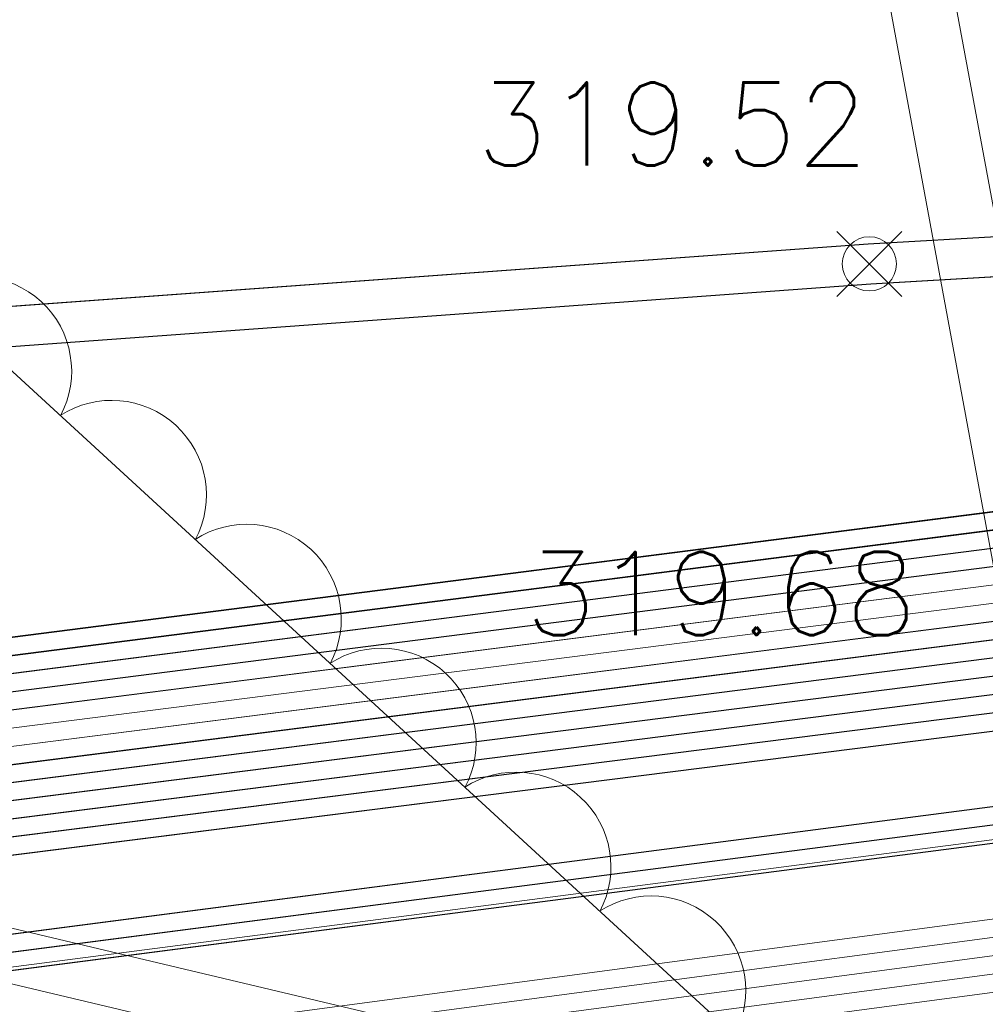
# Model space of a CAD drawing. Header units: metres. Extents: x -502 to 161, y -108 to 174.
# Tile 567 of 656: x -27.37 to -24.7, y -9.87 to -7.15. Entities that reach past the tile are written whole.
import ezdxf

# ---------------------------------------------------------------- set-up
doc = ezdxf.new("R2010")
doc.units = ezdxf.units.M
doc.header["$LTSCALE"] = 0.1
for name, color, linetype in [('BRI31-005.05-5p02-Koordinierung Lageplan 4. BA ZOB West 2022-06-15', 7, 'Continuous'), ('BRI31-005.06-5f07-Koordinierung Lageplan 4. BA ZOB Fernbusbahnh', 7, 'Continuous'), ('BRI32-005.02-5f05-Koordinierung Schemaplan 4 BA ZOB Teilbereich', 7, 'Continuous'), ('BRI32-005.03-5f06-Koordinierung Schemaplan 4 BA ZOB Teilbereich 2 Ost - Bahnhofsallee 2023-01-21', 7, 'Continuous')]:
    doc.layers.add(name, color=color, linetype=linetype)
doc.styles.add('RomanS', font='romans__.ttf')

# ---------------------------------------------------------------- blocks, each defined once
blk = doc.blocks.new('STAND_VOTEX5')
at = {"color": 5, "linetype": 'Continuous', "lineweight": 9, "true_color": 0x0000ff, "transparency": 33554687}
for p, q in [((1, 1), (-1, -1)), ((1, -1), (-1, 1))]:
    blk.add_line(p, q, dxfattribs=at)
blk.add_circle((0, 0), 0.833, dxfattribs=at)
blk = doc.blocks.new('ALG_00201')
at = {"color": 6, "linetype": 'Continuous', "lineweight": 20, "true_color": 0xff00ff, "transparency": 33554687, "flags": 128}
blk.add_lwpolyline([(-0.998, -0.003, -0.3419), (0.002, 0.772, -0.3419), (1.002, -0.003)], format="xyb", dxfattribs=at)

msp = doc.modelspace()

# ---------------------------------------------------------------- linework, layer by layer
at = {"layer": 'BRI31-005.05-5p02-Koordinierung Lageplan 4. BA ZOB West 2022-06-15', "color": 190, "linetype": 'Continuous', "lineweight": 35, "true_color": 0x7f00ff, "transparency": 33554687, "flags": 128}
for points in [[(5.0413, -5.3534), (-3.1517, -6.8034), (-7.0667, -7.3734), (-14.9947, -8.0134), (-17.7217, -8.0934), (-24.5557, -8.4934), (-29.2437, -9.0934), (-37.8707, -10.7234), (-42.6207, -11.4534), (-48.3117, -12.2534), (-55.7007, -13.3634), (-59.4327, -13.9934)], [(5.0503, -5.4024), (-3.1427, -6.8524), (-3.9527, -6.9704), (-7.0607, -7.4234), (-14.9917, -8.0634), (-17.7197, -8.1434), (-24.5507, -8.5434), (-29.2357, -9.1424), (-37.8617, -10.7724), (-42.6137, -11.5034), (-48.3047, -12.3024), (-55.6927, -13.4124), (-59.4247, -14.0424)]]:
    msp.add_lwpolyline(points, dxfattribs=at)
at = {"layer": 'BRI31-005.05-5p02-Koordinierung Lageplan 4. BA ZOB West 2022-06-15', "color": 116, "linetype": 'Continuous', "lineweight": 13, "true_color": 0x007f3f, "transparency": 33554687, "flags": 128}
for points in [[(-59.4177, -14.0904), (-55.6847, -13.4604), (-48.2977, -12.3504), (-42.6077, -11.5544), (-37.8517, -10.8204), (-29.2277, -9.1904), (-24.5447, -8.5934), (-17.7177, -8.1934), (-14.9877, -8.1134), (-7.0537, -7.4744), (-3.9457, -7.0184), (-3.1317, -6.9004), (5.0603, -5.4504)], [(-59.4097, -14.1394), (-55.6767, -13.5094), (-48.2907, -12.3994), (-42.6007, -11.6044), (-37.8427, -10.8694), (-29.2197, -9.2394), (-24.5397, -8.6434), (-17.7157, -8.2434), (-14.9847, -8.1634), (-7.0477, -7.5244), (-3.9387, -7.0674), (-3.1227, -6.9494), (5.0693, -5.4994)], [(5.0943, -5.6484), (-3.0997, -7.0984), (-3.9177, -7.2164), (-7.0317, -7.6724), (-14.9777, -8.3134), (-17.7097, -8.3934), (-24.5267, -8.7934), (-29.1957, -9.3884), (-37.8177, -11.0184), (-42.5777, -11.7524), (-48.2697, -12.5484), (-55.6527, -13.6584), (-59.3837, -14.2884)], [(5.1033, -5.6974), (-3.0907, -7.1474), (-3.9107, -7.2654), (-7.0257, -7.7224), (-14.9747, -8.3634), (-17.7077, -8.4434), (-24.5217, -8.8434), (-29.1877, -9.4374), (-37.8087, -11.0674), (-42.5707, -11.8024), (-48.2627, -12.5974), (-55.6447, -13.7074), (-59.3757, -14.3374)]]:
    msp.add_lwpolyline(points, dxfattribs=at)
at = {"layer": 'BRI31-005.05-5p02-Koordinierung Lageplan 4. BA ZOB West 2022-06-15', "color": 250, "linetype": 'Continuous', "lineweight": 25, "true_color": 0x333333, "transparency": 33554687, "flags": 128}
for points in [[(5.0593, -5.4514), (-3.1337, -6.9014), (-3.9457, -7.0194), (-7.0547, -7.4734), (-14.9887, -8.1134), (-17.7177, -8.1934), (-24.5457, -8.5934), (-29.2277, -9.1914), (-37.8527, -10.8214), (-42.6067, -11.5534), (-48.2977, -12.3514), (-55.6847, -13.4614), (-59.4167, -14.0914)], [(5.0683, -5.5004), (-3.1247, -6.9504), (-3.9387, -7.0684), (-7.0487, -7.5234), (-14.9857, -8.1634), (-17.7157, -8.2434), (-24.5407, -8.6434), (-29.2197, -9.2404), (-37.8437, -10.8704), (-42.5997, -11.6034), (-48.2907, -12.4004), (-55.6767, -13.5104), (-59.4087, -14.1404)], [(-59.3767, -14.3364), (-55.6447, -13.7064), (-48.2627, -12.5964), (-42.5717, -11.8034), (-37.8077, -11.0664), (-29.1877, -9.4364), (-24.5207, -8.8434), (-17.7077, -8.4434), (-14.9737, -8.3634), (-7.0247, -7.7234), (-3.9107, -7.2644), (-3.0887, -7.1464), (5.1043, -5.6964)], [(5.1133, -5.7454), (-3.0797, -7.1954), (-3.9037, -7.3134), (-7.0187, -7.7734), (-14.9707, -8.4134), (-17.7057, -8.4934), (-24.5157, -8.8934), (-29.1797, -9.4854), (-37.7987, -11.1154), (-42.5647, -11.8534), (-48.2557, -12.6454), (-55.6367, -13.7554), (-59.3687, -14.3854)], [(5.1223, -5.7944), (-3.0707, -7.2444), (-3.8967, -7.3624), (-7.0127, -7.8234), (-14.9677, -8.4634), (-17.7037, -8.5434), (-24.5107, -8.9434), (-29.1717, -9.5344), (-37.7897, -11.1644), (-42.5577, -11.9034), (-48.2487, -12.6944), (-55.6287, -13.8044), (-59.3607, -14.4344)], [(5.1313, -5.8434), (-3.0617, -7.2934), (-3.8897, -7.4114), (-7.0067, -7.8734), (-14.9647, -8.5134), (-17.7017, -8.5934), (-24.5057, -8.9934), (-29.1637, -9.5834), (-37.7807, -11.2134), (-42.5507, -11.9534), (-48.2417, -12.7434), (-55.6207, -13.8534), (-59.3527, -14.4834)], [(5.1403, -5.8924), (-3.0527, -7.3424), (-3.8827, -7.4604), (-7.0007, -7.9234), (-14.9617, -8.5634), (-17.6997, -8.6434), (-24.5007, -9.0434), (-29.1557, -9.6324), (-37.7717, -11.2624), (-42.5437, -12.0034), (-48.2347, -12.7924), (-55.6127, -13.9024), (-59.3447, -14.5324)], [(5.1493, -5.9414), (-3.0437, -7.3914), (-3.8757, -7.5094), (-6.9947, -7.9734), (-14.9587, -8.6134), (-17.6977, -8.6934), (-24.4957, -9.0934), (-29.1477, -9.6814), (-37.7627, -11.3114), (-42.5367, -12.0534), (-48.2277, -12.8414), (-55.6047, -13.9514), (-59.3367, -14.5814)], [(5.1833, -6.1684), (-3.0127, -7.6024), (-4.3557, -7.7864), (-6.9837, -8.1894), (-9.4377, -8.4204), (-12.8307, -8.5864), (-14.9537, -8.6884), (-17.6957, -8.7504), (-19.6457, -8.8994), (-24.4697, -9.2984), (-29.1907, -9.9114), (-37.7517, -11.5174), (-38.0557, -11.5634), (-42.5027, -12.2494), (-48.2487, -13.0464), (-56.1697, -14.2844), (-56.5667, -14.3244), (-56.9487, -14.6244)], [(5.1923, -6.2174), (-3.0037, -7.6514), (-4.3477, -7.8354), (-6.9777, -8.2394), (-9.4337, -8.4704), (-12.8287, -8.6364), (-14.9517, -8.7384), (-17.6937, -8.8004), (-19.6417, -8.9494), (-24.4647, -9.3484), (-29.1827, -9.9604), (-37.7427, -11.5664), (-42.4957, -12.2994), (-48.2407, -13.0964), (-56.1627, -14.3334), (-56.5467, -14.3734), (-56.9177, -14.6634)], [(5.2013, -6.2664), (-2.9947, -7.7004), (-4.3397, -7.8844), (-6.9717, -8.2894), (-9.4297, -8.5204), (-12.8267, -8.6864), (-14.9497, -8.7884), (-17.6917, -8.8504), (-19.6377, -8.9994), (-24.4597, -9.3984), (-29.1747, -10.0094), (-37.7337, -11.6154), (-38.0407, -11.6624), (-42.4887, -12.3484), (-48.2337, -13.1454), (-56.1567, -14.3834), (-56.5277, -14.4214), (-56.8867, -14.7024)]]:
    msp.add_lwpolyline(points, dxfattribs=at)
at = {"layer": 'BRI31-005.05-5p02-Koordinierung Lageplan 4. BA ZOB West 2022-06-15', "color": 251, "linetype": 'Continuous', "lineweight": 13, "true_color": 0x5b5b5b, "transparency": 33554687, "flags": 128}
for points in [[(5.0773, -5.5494), (-3.1157, -6.9994), (-3.9317, -7.1174), (-7.0427, -7.5734), (-14.9827, -8.2134), (-17.7137, -8.2934), (-24.5357, -8.6934), (-29.2117, -9.2894), (-37.8347, -10.9194), (-42.5927, -11.6534), (-48.2837, -12.4494), (-55.6687, -13.5594), (-59.4007, -14.1894)], [(5.0863, -5.5984), (-3.1067, -7.0484), (-3.9247, -7.1664), (-7.0367, -7.6234), (-14.9797, -8.2634), (-17.7117, -8.3434), (-24.5307, -8.7434), (-29.2037, -9.3384), (-37.8257, -10.9684), (-42.5857, -11.7034), (-48.2767, -12.4984), (-55.6607, -13.6084), (-59.3927, -14.2384)]]:
    msp.add_lwpolyline(points, dxfattribs=at)
at = {"layer": 'BRI31-005.05-5p02-Koordinierung Lageplan 4. BA ZOB West 2022-06-15', "color": 35, "linetype": 'Continuous', "lineweight": 13, "true_color": 0x99724c, "transparency": 33554687, "flags": 128}
msp.add_lwpolyline([(5.1983, -6.2574), (-2.9967, -7.6904), (-4.3407, -7.8744), (-6.9737, -8.2794), (-9.4317, -8.5104), (-12.8267, -8.6764), (-14.9487, -8.7784), (-17.6917, -8.8404), (-19.6377, -8.9894), (-24.4607, -9.3884), (-29.1767, -9.9994), (-37.7367, -11.6064), (-38.0427, -11.6524), (-42.4897, -12.3384), (-48.2347, -13.1354), (-56.1567, -14.3734), (-56.5317, -14.4104), (-56.8937, -14.6954)], dxfattribs=at)
at = {"layer": 'BRI31-005.05-5p02-Koordinierung Lageplan 4. BA ZOB West 2022-06-15', "color": 6, "linetype": 'Continuous', "lineweight": 25, "true_color": 0xff00ff, "transparency": 33554687, "flags": 128}
for points in [[(-12.8197, -7.1584), (-13.0948, -7.1684), (-17.6753, -7.3484), (-25.0233, -7.7685), (-29.4119, -8.0888), (-36.588, -9.7298), (-36.8022, -9.7791), (-48.761, -11.229), (-54.8582, -12.3594), (-60.5568, -13.5195), (-72.2392, -15.9794), (-83.9386, -18.0493), (-95.7552, -20.2994), (-107.5641, -22.6294), (-119.3715, -24.8394), (-124.8625, -26.009), (-126.093, -26.1489), (-127.2478, -26.3291), (-138.8097, -28.3993), (-150.5411, -30.6494), (-156.6329, -31.8278), (-162.3974, -31.1788), (-174.3003, -29.339)], [(-174.3171, -29.4477), (-162.412, -31.2879), (-156.6285, -31.939), (-150.5203, -30.7574), (-138.7897, -28.5075), (-127.2296, -26.4376), (-126.0783, -26.2579), (-124.8448, -26.1177), (-119.3499, -24.9473), (-107.5433, -22.7374), (-95.7342, -20.4074), (-83.9188, -18.1575), (-72.2182, -16.0874), (-60.5345, -13.6272), (-54.8372, -12.4674), (-48.7444, -11.3378), (-36.7832, -9.8876), (-36.5634, -9.837), (-29.3955, -8.1979), (-25.0161, -7.8783), (-17.67, -7.4583), (-13.0906, -7.2783), (-12.8157, -7.2683)]]:
    msp.add_lwpolyline(points, dxfattribs=at)
at = {"layer": 'BRI31-005.06-5f07-Koordinierung Lageplan 4. BA ZOB Fernbusbahnh', "color": 190, "linetype": 'Continuous', "lineweight": 30, "true_color": 0x7f00ff, "transparency": 33554687, "flags": 128}
for points in [[(5.0413, -5.3534), (-3.1517, -6.8034), (-7.0667, -7.3734), (-14.9947, -8.0134), (-17.7217, -8.0934), (-24.5557, -8.4934), (-29.2437, -9.0934), (-37.8707, -10.7234), (-42.6207, -11.4534), (-48.3117, -12.2534), (-55.7007, -13.3634), (-59.4327, -13.9934)], [(5.0503, -5.4024), (-3.1427, -6.8524), (-3.9527, -6.9704), (-7.0607, -7.4234), (-14.9917, -8.0634), (-17.7197, -8.1434), (-24.5507, -8.5434), (-29.2357, -9.1424), (-37.8617, -10.7724), (-42.6137, -11.5034), (-48.3047, -12.3024), (-55.6927, -13.4124), (-59.4247, -14.0424)]]:
    msp.add_lwpolyline(points, dxfattribs=at)
at = {"layer": 'BRI31-005.06-5f07-Koordinierung Lageplan 4. BA ZOB Fernbusbahnh', "color": 250, "linetype": 'Continuous', "lineweight": 20, "true_color": 0x333333, "transparency": 33554687, "flags": 128}
for points in [[(5.0593, -5.4514), (-3.1337, -6.9014), (-3.9457, -7.0194), (-7.0547, -7.4734), (-14.9887, -8.1134), (-17.7177, -8.1934), (-24.5457, -8.5934), (-29.2277, -9.1914), (-37.8527, -10.8214), (-42.6067, -11.5534), (-48.2977, -12.3514), (-55.6847, -13.4614), (-59.4167, -14.0914)], [(5.0683, -5.5004), (-3.1247, -6.9504), (-3.9387, -7.0684), (-7.0487, -7.5234), (-14.9857, -8.1634), (-17.7157, -8.2434), (-24.5407, -8.6434), (-29.2197, -9.2404), (-37.8437, -10.8704), (-42.5997, -11.6034), (-48.2907, -12.4004), (-55.6767, -13.5104), (-59.4087, -14.1404)], [(-59.3767, -14.3364), (-55.6447, -13.7064), (-48.2627, -12.5964), (-42.5717, -11.8034), (-37.8077, -11.0664), (-29.1877, -9.4364), (-24.5207, -8.8434), (-17.7077, -8.4434), (-14.9737, -8.3634), (-7.0247, -7.7234), (-3.9107, -7.2644), (-3.0887, -7.1464), (5.1043, -5.6964)], [(5.1133, -5.7454), (-3.0797, -7.1954), (-3.9037, -7.3134), (-7.0187, -7.7734), (-14.9707, -8.4134), (-17.7057, -8.4934), (-24.5157, -8.8934), (-29.1797, -9.4854), (-37.7987, -11.1154), (-42.5647, -11.8534), (-48.2557, -12.6454), (-55.6367, -13.7554), (-59.3687, -14.3854)], [(5.1223, -5.7944), (-3.0707, -7.2444), (-3.8967, -7.3624), (-7.0127, -7.8234), (-14.9677, -8.4634), (-17.7037, -8.5434), (-24.5107, -8.9434), (-29.1717, -9.5344), (-37.7897, -11.1644), (-42.5577, -11.9034), (-48.2487, -12.6944), (-55.6287, -13.8044), (-59.3607, -14.4344)], [(5.1313, -5.8434), (-3.0617, -7.2934), (-3.8897, -7.4114), (-7.0067, -7.8734), (-14.9647, -8.5134), (-17.7017, -8.5934), (-24.5057, -8.9934), (-29.1637, -9.5834), (-37.7807, -11.2134), (-42.5507, -11.9534), (-48.2417, -12.7434), (-55.6207, -13.8534), (-59.3527, -14.4834)], [(5.1403, -5.8924), (-3.0527, -7.3424), (-3.8827, -7.4604), (-7.0007, -7.9234), (-14.9617, -8.5634), (-17.6997, -8.6434), (-24.5007, -9.0434), (-29.1557, -9.6324), (-37.7717, -11.2624), (-42.5437, -12.0034), (-48.2347, -12.7924), (-55.6127, -13.9024), (-59.3447, -14.5324)], [(5.1493, -5.9414), (-3.0437, -7.3914), (-3.8757, -7.5094), (-6.9947, -7.9734), (-14.9587, -8.6134), (-17.6977, -8.6934), (-24.4957, -9.0934), (-29.1477, -9.6814), (-37.7627, -11.3114), (-42.5367, -12.0534), (-48.2277, -12.8414), (-55.6047, -13.9514), (-59.3367, -14.5814)], [(5.1833, -6.1684), (-3.0127, -7.6024), (-4.3557, -7.7864), (-6.9837, -8.1894), (-9.4377, -8.4204), (-12.8307, -8.5864), (-14.9537, -8.6884), (-17.6957, -8.7504), (-19.6457, -8.8994), (-24.4697, -9.2984), (-29.1907, -9.9114), (-37.7517, -11.5174), (-38.0557, -11.5634), (-42.5027, -12.2494), (-48.2487, -13.0464), (-56.1697, -14.2844), (-56.5667, -14.3244), (-56.9487, -14.6244)], [(5.1923, -6.2174), (-3.0037, -7.6514), (-4.3477, -7.8354), (-6.9777, -8.2394), (-9.4337, -8.4704), (-12.8287, -8.6364), (-14.9517, -8.7384), (-17.6937, -8.8004), (-19.6417, -8.9494), (-24.4647, -9.3484), (-29.1827, -9.9604), (-37.7427, -11.5664), (-42.4957, -12.2994), (-48.2407, -13.0964), (-56.1627, -14.3334), (-56.5467, -14.3734), (-56.9177, -14.6634)]]:
    msp.add_lwpolyline(points, dxfattribs=at)
at = {"layer": 'BRI32-005.02-5f05-Koordinierung Schemaplan 4 BA ZOB Teilbereich', "color": 7, "linetype": 'Continuous', "lineweight": 18, "transparency": 33554687, "flags": 128}
for points in [[(-23.3512, -15.8342), (-30.6645, 23.7579), (-31.7834, 29.8154), (-33.4059, 29.5157), (-33.4473, 29.7396), (-33.2703, 29.7723), (-33.2616, 29.7254), (-31.6391, 30.0251)], [(-23.1746, -15.7996), (-30.4875, 23.7906), (-31.6391, 30.0251)]]:
    msp.add_lwpolyline(points, dxfattribs=at)
at = {"layer": 'BRI32-005.02-5f05-Koordinierung Schemaplan 4 BA ZOB Teilbereich', "color": 7, "linetype": 'Continuous', "lineweight": 13, "transparency": 33554687, "flags": 128}
for points in [[(-60.3027, -16.2724), (-60.0967, -16.2474), (-58.4717, -16.0004), (-57.9637, -15.8144), (-56.8937, -14.9894), (-56.2837, -14.6744), (-55.5447, -14.5614), (-48.2537, -13.3504), (-42.4557, -12.5454), (-37.7227, -11.8224), (-29.2187, -10.2404), (-23.9987, -9.5454), (-17.9227, -8.9134), (-9.9057, -8.7814), (-9.4507, -8.7734), (-6.9597, -8.5044), (-4.3087, -8.0864), (-3.7217, -7.9914), (6.3953, -6.2414), (12.4653, -5.2214), (18.7963, -4.1304), (30.2903, -2.1984), (30.3093, -2.1964)], [(30.3153, -2.2464), (30.2973, -2.2484), (18.8043, -4.1794), (12.4733, -5.2704), (6.4033, -6.2904), (-3.7127, -8.0404), (-4.3007, -8.1354), (-6.9527, -8.5544), (-9.4477, -8.8234), (-9.9047, -8.8314), (-17.9197, -8.9634), (-23.9927, -9.5954), (-29.2107, -10.2894), (-37.7137, -11.8714), (-42.4487, -12.5954), (-48.2457, -13.3994), (-55.5367, -14.6104), (-56.2677, -14.7224), (-56.8667, -15.0314), (-57.9397, -15.8584), (-58.4587, -16.0494), (-60.0897, -16.2974), (-60.2967, -16.3224)], [(-60.2907, -16.3724), (-60.0827, -16.3474), (-58.4457, -16.0984), (-57.9157, -15.9024), (-56.8397, -15.0734), (-56.2517, -14.7704), (-55.5287, -14.6594), (-48.2377, -13.4484), (-42.4417, -12.6454), (-37.7047, -11.9204), (-29.2027, -10.3384), (-23.9867, -9.6454), (-17.9167, -9.0134), (-9.9037, -8.8814), (-9.4447, -8.8734), (-6.9457, -8.6044), (-4.2927, -8.1844), (-3.7037, -8.0894), (6.4113, -6.3394), (12.4813, -5.3194), (18.8123, -4.2284), (30.3043, -2.2984), (30.3213, -2.2964)], [(-60.2847, -16.4224), (-60.0757, -16.3974), (-58.4327, -16.1474), (-57.8907, -15.9464), (-56.8127, -15.1154), (-56.2357, -14.8184), (-55.5207, -14.7084), (-48.2297, -13.4974), (-42.4347, -12.6954), (-37.6957, -11.9694), (-29.1947, -10.3874), (-23.9807, -9.6954), (-17.9137, -9.0634), (-9.9027, -8.9314), (-9.4417, -8.9234), (-6.9387, -8.6544), (-4.2847, -8.2334), (-3.6947, -8.1384), (6.4193, -6.3884), (12.4893, -5.3684), (18.8203, -4.2774), (30.3113, -2.3484), (30.3273, -2.3464)], [(30.3333, -2.3964), (30.3183, -2.3974), (18.8283, -4.3264), (12.4973, -5.4174), (6.4273, -6.4374), (-3.6857, -8.1874), (-4.2767, -8.2824), (-6.9317, -8.7044), (-9.4387, -8.9734), (-9.9017, -8.9814), (-17.9107, -9.1134), (-23.9747, -9.7454), (-29.1867, -10.4364), (-37.6867, -12.0184), (-42.4277, -12.7454), (-48.2217, -13.5464), (-55.5127, -14.7574), (-56.2197, -14.8664), (-56.7857, -15.1574), (-57.8657, -15.9904), (-58.4197, -16.1964), (-60.0687, -16.4474), (-60.2787, -16.4724)]]:
    msp.add_lwpolyline(points, dxfattribs=at)
at = {"layer": 'BRI32-005.02-5f05-Koordinierung Schemaplan 4 BA ZOB Teilbereich', "color": 190, "linetype": 'Continuous', "lineweight": 35, "true_color": 0x7f00ff, "transparency": 33554687, "flags": 128}
for points in [[(5.0413, -5.3534), (-3.1517, -6.8034), (-7.0667, -7.3734), (-14.9947, -8.0134), (-17.7217, -8.0934), (-24.5557, -8.4934), (-29.2437, -9.0934), (-37.8707, -10.7234), (-42.6207, -11.4534), (-48.3117, -12.2534), (-55.7007, -13.3634), (-59.4327, -13.9934)], [(5.0503, -5.4024), (-3.1427, -6.8524), (-3.9527, -6.9704), (-7.0607, -7.4234), (-14.9917, -8.0634), (-17.7197, -8.1434), (-24.5507, -8.5434), (-29.2357, -9.1424), (-37.8617, -10.7724), (-42.6137, -11.5034), (-48.3047, -12.3024), (-55.6927, -13.4124), (-59.4247, -14.0424)]]:
    msp.add_lwpolyline(points, dxfattribs=at)
at = {"layer": 'BRI32-005.02-5f05-Koordinierung Schemaplan 4 BA ZOB Teilbereich', "color": 116, "linetype": 'Continuous', "lineweight": 13, "true_color": 0x007f3f, "transparency": 33554687, "flags": 128}
for points in [[(-59.4177, -14.0904), (-55.6847, -13.4604), (-48.2977, -12.3504), (-42.6077, -11.5544), (-37.8517, -10.8204), (-29.2277, -9.1904), (-24.5447, -8.5934), (-17.7177, -8.1934), (-14.9877, -8.1134), (-7.0537, -7.4744), (-3.9457, -7.0184), (-3.1317, -6.9004), (5.0603, -5.4504)], [(-59.4097, -14.1394), (-55.6767, -13.5094), (-48.2907, -12.3994), (-42.6007, -11.6044), (-37.8427, -10.8694), (-29.2197, -9.2394), (-24.5397, -8.6434), (-17.7157, -8.2434), (-14.9847, -8.1634), (-7.0477, -7.5244), (-3.9387, -7.0674), (-3.1227, -6.9494), (5.0693, -5.4994)], [(-59.4017, -14.1884), (-55.6687, -13.5584), (-48.2837, -12.4484), (-42.5937, -11.6544), (-37.8337, -10.9184), (-29.2117, -9.2884), (-24.5347, -8.6934), (-17.7137, -8.2934), (-14.9817, -8.2134), (-7.0417, -7.5744), (-3.9317, -7.1164), (-3.1137, -6.9984), (5.0783, -5.5484)], [(5.0943, -5.6484), (-3.0997, -7.0984), (-3.9177, -7.2164), (-7.0317, -7.6724), (-14.9777, -8.3134), (-17.7097, -8.3934), (-24.5267, -8.7934), (-29.1957, -9.3884), (-37.8177, -11.0184), (-42.5777, -11.7524), (-48.2697, -12.5484), (-55.6527, -13.6584), (-59.3837, -14.2884)], [(5.1033, -5.6974), (-3.0907, -7.1474), (-3.9107, -7.2654), (-7.0257, -7.7224), (-14.9747, -8.3634), (-17.7077, -8.4434), (-24.5217, -8.8434), (-29.1877, -9.4374), (-37.8087, -11.0674), (-42.5707, -11.8024), (-48.2627, -12.5974), (-55.6447, -13.7074), (-59.3757, -14.3374)], [(5.1123, -5.7464), (-3.0817, -7.1964), (-3.9037, -7.3144), (-7.0197, -7.7724), (-14.9717, -8.4134), (-17.7057, -8.4934), (-24.5167, -8.8934), (-29.1797, -9.4864), (-37.7997, -11.1164), (-42.5637, -11.8524), (-48.2557, -12.6464), (-55.6367, -13.7564), (-59.3677, -14.3864)]]:
    msp.add_lwpolyline(points, dxfattribs=at)
at = {"layer": 'BRI32-005.02-5f05-Koordinierung Schemaplan 4 BA ZOB Teilbereich', "color": 250, "linetype": 'Continuous', "lineweight": 25, "true_color": 0x333333, "transparency": 33554687, "flags": 128}
for points in [[(5.0593, -5.4514), (-3.1337, -6.9014), (-3.9457, -7.0194), (-7.0547, -7.4734), (-14.9887, -8.1134), (-17.7177, -8.1934), (-24.5457, -8.5934), (-29.2277, -9.1914), (-37.8527, -10.8214), (-42.6067, -11.5534), (-48.2977, -12.3514), (-55.6847, -13.4614), (-59.4167, -14.0914)], [(5.0683, -5.5004), (-3.1247, -6.9504), (-3.9387, -7.0684), (-7.0487, -7.5234), (-14.9857, -8.1634), (-17.7157, -8.2434), (-24.5407, -8.6434), (-29.2197, -9.2404), (-37.8437, -10.8704), (-42.5997, -11.6034), (-48.2907, -12.4004), (-55.6767, -13.5104), (-59.4087, -14.1404)], [(-59.3767, -14.3364), (-55.6447, -13.7064), (-48.2627, -12.5964), (-42.5717, -11.8034), (-37.8077, -11.0664), (-29.1877, -9.4364), (-24.5207, -8.8434), (-17.7077, -8.4434), (-14.9737, -8.3634), (-7.0247, -7.7234), (-3.9107, -7.2644), (-3.0887, -7.1464), (5.1043, -5.6964)], [(5.1133, -5.7454), (-3.0797, -7.1954), (-3.9037, -7.3134), (-7.0187, -7.7734), (-14.9707, -8.4134), (-17.7057, -8.4934), (-24.5157, -8.8934), (-29.1797, -9.4854), (-37.7987, -11.1154), (-42.5647, -11.8534), (-48.2557, -12.6454), (-55.6367, -13.7554), (-59.3687, -14.3854)], [(5.1223, -5.7944), (-3.0707, -7.2444), (-3.8967, -7.3624), (-7.0127, -7.8234), (-14.9677, -8.4634), (-17.7037, -8.5434), (-24.5107, -8.9434), (-29.1717, -9.5344), (-37.7897, -11.1644), (-42.5577, -11.9034), (-48.2487, -12.6944), (-55.6287, -13.8044), (-59.3607, -14.4344)], [(5.1313, -5.8434), (-3.0617, -7.2934), (-3.8897, -7.4114), (-7.0067, -7.8734), (-14.9647, -8.5134), (-17.7017, -8.5934), (-24.5057, -8.9934), (-29.1637, -9.5834), (-37.7807, -11.2134), (-42.5507, -11.9534), (-48.2417, -12.7434), (-55.6207, -13.8534), (-59.3527, -14.4834)], [(5.1403, -5.8924), (-3.0527, -7.3424), (-3.8827, -7.4604), (-7.0007, -7.9234), (-14.9617, -8.5634), (-17.6997, -8.6434), (-24.5007, -9.0434), (-29.1557, -9.6324), (-37.7717, -11.2624), (-42.5437, -12.0034), (-48.2347, -12.7924), (-55.6127, -13.9024), (-59.3447, -14.5324)], [(5.1493, -5.9414), (-3.0437, -7.3914), (-3.8757, -7.5094), (-6.9947, -7.9734), (-14.9587, -8.6134), (-17.6977, -8.6934), (-24.4957, -9.0934), (-29.1477, -9.6814), (-37.7627, -11.3114), (-42.5367, -12.0534), (-48.2277, -12.8414), (-55.6047, -13.9514), (-59.3367, -14.5814)], [(5.1833, -6.1684), (-3.0127, -7.6024), (-4.3557, -7.7864), (-6.9837, -8.1894), (-9.4377, -8.4204), (-12.8307, -8.5864), (-14.9537, -8.6884), (-17.6957, -8.7504), (-19.6457, -8.8994), (-24.4697, -9.2984), (-29.1907, -9.9114), (-37.7517, -11.5174), (-38.0557, -11.5634), (-42.5027, -12.2494), (-48.2487, -13.0464), (-56.1697, -14.2844), (-56.5667, -14.3244), (-56.9487, -14.6244)], [(5.1923, -6.2174), (-3.0037, -7.6514), (-4.3477, -7.8354), (-6.9777, -8.2394), (-9.4337, -8.4704), (-12.8287, -8.6364), (-14.9517, -8.7384), (-17.6937, -8.8004), (-19.6417, -8.9494), (-24.4647, -9.3484), (-29.1827, -9.9604), (-37.7427, -11.5664), (-42.4957, -12.2994), (-48.2407, -13.0964), (-56.1627, -14.3334), (-56.5467, -14.3734), (-56.9177, -14.6634)], [(5.2013, -6.2664), (-2.9947, -7.7004), (-4.3397, -7.8844), (-6.9717, -8.2894), (-9.4297, -8.5204), (-12.8267, -8.6864), (-14.9497, -8.7884), (-17.6917, -8.8504), (-19.6377, -8.9994), (-24.4597, -9.3984), (-29.1747, -10.0094), (-37.7337, -11.6154), (-38.0407, -11.6624), (-42.4887, -12.3484), (-48.2337, -13.1454), (-56.1567, -14.3834), (-56.5277, -14.4214), (-56.8867, -14.7024)]]:
    msp.add_lwpolyline(points, dxfattribs=at)
at = {"layer": 'BRI32-005.02-5f05-Koordinierung Schemaplan 4 BA ZOB Teilbereich', "color": 251, "linetype": 'Continuous', "lineweight": 13, "true_color": 0x5b5b5b, "transparency": 33554687, "flags": 128}
for points in [[(5.0773, -5.5494), (-3.1157, -6.9994), (-3.9317, -7.1174), (-7.0427, -7.5734), (-14.9827, -8.2134), (-17.7137, -8.2934), (-24.5357, -8.6934), (-29.2117, -9.2894), (-37.8347, -10.9194), (-42.5927, -11.6534), (-48.2837, -12.4494), (-55.6687, -13.5594), (-59.4007, -14.1894)], [(5.0863, -5.5984), (-3.1067, -7.0484), (-3.9247, -7.1664), (-7.0367, -7.6234), (-14.9797, -8.2634), (-17.7117, -8.3434), (-24.5307, -8.7434), (-29.2037, -9.3384), (-37.8257, -10.9684), (-42.5857, -11.7034), (-48.2767, -12.4984), (-55.6607, -13.6084), (-59.3927, -14.2384)], [(-59.3847, -14.2874), (-55.6527, -13.6574), (-48.2697, -12.5474), (-42.5787, -11.7534), (-37.8167, -11.0174), (-29.1957, -9.3874), (-24.5257, -8.7934), (-17.7097, -8.3934), (-14.9767, -8.3134), (-7.0307, -7.6734), (-3.9177, -7.2154), (-3.0977, -7.0974), (5.0953, -5.6474)]]:
    msp.add_lwpolyline(points, dxfattribs=at)
at = {"layer": 'BRI32-005.02-5f05-Koordinierung Schemaplan 4 BA ZOB Teilbereich', "color": 35, "linetype": 'Continuous', "lineweight": 13, "true_color": 0x99724c, "transparency": 33554687, "flags": 128}
msp.add_lwpolyline([(5.1983, -6.2574), (-2.9967, -7.6904), (-4.3407, -7.8744), (-6.9737, -8.2794), (-9.4317, -8.5104), (-12.8267, -8.6764), (-14.9487, -8.7784), (-17.6917, -8.8404), (-19.6377, -8.9894), (-24.4607, -9.3884), (-29.1767, -9.9994), (-37.7367, -11.6064), (-38.0427, -11.6524), (-42.4897, -12.3384), (-48.2347, -13.1354), (-56.1567, -14.3734), (-56.5317, -14.4104), (-56.8937, -14.6954)], dxfattribs=at)
at = {"layer": 'BRI32-005.02-5f05-Koordinierung Schemaplan 4 BA ZOB Teilbereich', "color": 6, "linetype": 'Continuous', "lineweight": 25, "true_color": 0xff00ff, "transparency": 33554687, "flags": 128}
for points in [[(-12.8197, -7.1584), (-13.0948, -7.1684), (-17.6753, -7.3484), (-25.0233, -7.7685), (-29.4119, -8.0888), (-36.588, -9.7298), (-36.8022, -9.7791), (-48.761, -11.229), (-54.8582, -12.3594), (-60.5568, -13.5195), (-72.2392, -15.9794), (-83.9386, -18.0493), (-95.7552, -20.2994), (-107.5641, -22.6294), (-119.3715, -24.8394), (-124.8625, -26.009), (-126.093, -26.1489), (-127.2478, -26.3291), (-138.8097, -28.3993), (-150.5411, -30.6494), (-156.6329, -31.8278), (-162.3974, -31.1788), (-174.3003, -29.339)], [(-174.3171, -29.4477), (-162.412, -31.2879), (-156.6285, -31.939), (-150.5203, -30.7574), (-138.7897, -28.5075), (-127.2296, -26.4376), (-126.0783, -26.2579), (-124.8448, -26.1177), (-119.3499, -24.9473), (-107.5433, -22.7374), (-95.7342, -20.4074), (-83.9188, -18.1575), (-72.2182, -16.0874), (-60.5345, -13.6272), (-54.8372, -12.4674), (-48.7444, -11.3378), (-36.7832, -9.8876), (-36.5634, -9.837), (-29.3955, -8.1979), (-25.0161, -7.8783), (-17.67, -7.4583), (-13.0906, -7.2783), (-12.8157, -7.2683)]]:
    msp.add_lwpolyline(points, dxfattribs=at)
at = {"layer": 'BRI32-005.03-5f06-Koordinierung Schemaplan 4 BA ZOB Teilbereich 2 Ost - Bahnhofsallee 2023-01-21', "color": 7, "linetype": 'Continuous', "lineweight": 13, "transparency": 33554687, "flags": 128}
for points in [[(-23.3512, -15.8342), (-30.6645, 23.7579), (-31.7834, 29.8154), (-33.4059, 29.5157), (-33.4473, 29.7396), (-33.2703, 29.7723), (-33.2616, 29.7254), (-31.6391, 30.0251)], [(-23.1746, -15.7996), (-30.4875, 23.7906), (-31.6391, 30.0251)]]:
    msp.add_lwpolyline(points, dxfattribs=at)
at = {"layer": 'BRI32-005.03-5f06-Koordinierung Schemaplan 4 BA ZOB Teilbereich 2 Ost - Bahnhofsallee 2023-01-21', "color": 7, "linetype": 'Continuous', "lineweight": 9, "transparency": 33554687, "flags": 128}
for points in [[(-60.3027, -16.2724), (-60.0967, -16.2474), (-58.4717, -16.0004), (-57.9637, -15.8144), (-56.8937, -14.9894), (-56.2837, -14.6744), (-55.5447, -14.5614), (-48.2537, -13.3504), (-42.4557, -12.5454), (-37.7227, -11.8224), (-29.2187, -10.2404), (-23.9987, -9.5454), (-17.9227, -8.9134), (-9.9057, -8.7814), (-9.4507, -8.7734), (-6.9597, -8.5044), (-4.3087, -8.0864), (-3.7217, -7.9914), (6.3953, -6.2414), (12.4653, -5.2214), (18.7963, -4.1304), (30.2903, -2.1984), (30.3093, -2.1964)], [(30.3153, -2.2464), (30.2973, -2.2484), (18.8043, -4.1794), (12.4733, -5.2704), (6.4033, -6.2904), (-3.7127, -8.0404), (-4.3007, -8.1354), (-6.9527, -8.5544), (-9.4477, -8.8234), (-9.9047, -8.8314), (-17.9197, -8.9634), (-23.9927, -9.5954), (-29.2107, -10.2894), (-37.7137, -11.8714), (-42.4487, -12.5954), (-48.2457, -13.3994), (-55.5367, -14.6104), (-56.2677, -14.7224), (-56.8667, -15.0314), (-57.9397, -15.8584), (-58.4587, -16.0494), (-60.0897, -16.2974), (-60.2967, -16.3224)], [(-60.2907, -16.3724), (-60.0827, -16.3474), (-58.4457, -16.0984), (-57.9157, -15.9024), (-56.8397, -15.0734), (-56.2517, -14.7704), (-55.5287, -14.6594), (-48.2377, -13.4484), (-42.4417, -12.6454), (-37.7047, -11.9204), (-29.2027, -10.3384), (-23.9867, -9.6454), (-17.9167, -9.0134), (-9.9037, -8.8814), (-9.4447, -8.8734), (-6.9457, -8.6044), (-4.2927, -8.1844), (-3.7037, -8.0894), (6.4113, -6.3394), (12.4813, -5.3194), (18.8123, -4.2284), (30.3043, -2.2984), (30.3213, -2.2964)], [(-60.2847, -16.4224), (-60.0757, -16.3974), (-58.4327, -16.1474), (-57.8907, -15.9464), (-56.8127, -15.1154), (-56.2357, -14.8184), (-55.5207, -14.7084), (-48.2297, -13.4974), (-42.4347, -12.6954), (-37.6957, -11.9694), (-29.1947, -10.3874), (-23.9807, -9.6954), (-17.9137, -9.0634), (-9.9027, -8.9314), (-9.4417, -8.9234), (-6.9387, -8.6544), (-4.2847, -8.2334), (-3.6947, -8.1384), (6.4193, -6.3884), (12.4893, -5.3684), (18.8203, -4.2774), (30.3113, -2.3484), (30.3273, -2.3464)], [(30.3333, -2.3964), (30.3183, -2.3974), (18.8283, -4.3264), (12.4973, -5.4174), (6.4273, -6.4374), (-3.6857, -8.1874), (-4.2767, -8.2824), (-6.9317, -8.7044), (-9.4387, -8.9734), (-9.9017, -8.9814), (-17.9107, -9.1134), (-23.9747, -9.7454), (-29.1867, -10.4364), (-37.6867, -12.0184), (-42.4277, -12.7454), (-48.2217, -13.5464), (-55.5127, -14.7574), (-56.2197, -14.8664), (-56.7857, -15.1574), (-57.8657, -15.9904), (-58.4197, -16.1964), (-60.0687, -16.4474), (-60.2787, -16.4724)]]:
    msp.add_lwpolyline(points, dxfattribs=at)
at = {"layer": 'BRI32-005.03-5f06-Koordinierung Schemaplan 4 BA ZOB Teilbereich 2 Ost - Bahnhofsallee 2023-01-21', "color": 6, "linetype": 'Continuous', "lineweight": 9, "true_color": 0xff00ff, "transparency": 33554687, "flags": 128}
msp.add_lwpolyline([(-30.99, -4.815), (-24.6342, -10.6534), (-23.7544, -15.9086), (-26.9253, -18.4503), (-33.7614, -19.7436), (-34.8804, -17.4711), (-34.057, -15.0877), (-30.3249, -14.1639), (-34.2777, -7.4893), (-34.2251, -5.3509), (-30.99, -4.815)], dxfattribs=at)
at = {"layer": 'BRI32-005.03-5f06-Koordinierung Schemaplan 4 BA ZOB Teilbereich 2 Ost - Bahnhofsallee 2023-01-21', "color": 190, "linetype": 'Continuous', "lineweight": 30, "true_color": 0x7f00ff, "transparency": 33554687, "flags": 128}
for points in [[(5.0413, -5.3534), (-3.1517, -6.8034), (-7.0667, -7.3734), (-14.9947, -8.0134), (-17.7217, -8.0934), (-24.5557, -8.4934), (-29.2437, -9.0934), (-37.8707, -10.7234), (-42.6207, -11.4534), (-48.3117, -12.2534), (-55.7007, -13.3634), (-59.4327, -13.9934)], [(5.0503, -5.4024), (-3.1427, -6.8524), (-3.9527, -6.9704), (-7.0607, -7.4234), (-14.9917, -8.0634), (-17.7197, -8.1434), (-24.5507, -8.5434), (-29.2357, -9.1424), (-37.8617, -10.7724), (-42.6137, -11.5034), (-48.3047, -12.3024), (-55.6927, -13.4124), (-59.4247, -14.0424)]]:
    msp.add_lwpolyline(points, dxfattribs=at)
at = {"layer": 'BRI32-005.03-5f06-Koordinierung Schemaplan 4 BA ZOB Teilbereich 2 Ost - Bahnhofsallee 2023-01-21', "color": 116, "linetype": 'Continuous', "lineweight": 9, "true_color": 0x007f3f, "transparency": 33554687, "flags": 128}
for points in [[(-59.4177, -14.0904), (-55.6847, -13.4604), (-48.2977, -12.3504), (-42.6077, -11.5544), (-37.8517, -10.8204), (-29.2277, -9.1904), (-24.5447, -8.5934), (-17.7177, -8.1934), (-14.9877, -8.1134), (-7.0537, -7.4744), (-3.9457, -7.0184), (-3.1317, -6.9004), (5.0603, -5.4504)], [(-59.4097, -14.1394), (-55.6767, -13.5094), (-48.2907, -12.3994), (-42.6007, -11.6044), (-37.8427, -10.8694), (-29.2197, -9.2394), (-24.5397, -8.6434), (-17.7157, -8.2434), (-14.9847, -8.1634), (-7.0477, -7.5244), (-3.9387, -7.0674), (-3.1227, -6.9494), (5.0693, -5.4994)], [(-59.4017, -14.1884), (-55.6687, -13.5584), (-48.2837, -12.4484), (-42.5937, -11.6544), (-37.8337, -10.9184), (-29.2117, -9.2884), (-24.5347, -8.6934), (-17.7137, -8.2934), (-14.9817, -8.2134), (-7.0417, -7.5744), (-3.9317, -7.1164), (-3.1137, -6.9984), (5.0783, -5.5484)], [(5.0943, -5.6484), (-3.0997, -7.0984), (-3.9177, -7.2164), (-7.0317, -7.6724), (-14.9777, -8.3134), (-17.7097, -8.3934), (-24.5267, -8.7934), (-29.1957, -9.3884), (-37.8177, -11.0184), (-42.5777, -11.7524), (-48.2697, -12.5484), (-55.6527, -13.6584), (-59.3837, -14.2884)], [(5.1033, -5.6974), (-3.0907, -7.1474), (-3.9107, -7.2654), (-7.0257, -7.7224), (-14.9747, -8.3634), (-17.7077, -8.4434), (-24.5217, -8.8434), (-29.1877, -9.4374), (-37.8087, -11.0674), (-42.5707, -11.8024), (-48.2627, -12.5974), (-55.6447, -13.7074), (-59.3757, -14.3374)], [(5.1123, -5.7464), (-3.0817, -7.1964), (-3.9037, -7.3144), (-7.0197, -7.7724), (-14.9717, -8.4134), (-17.7057, -8.4934), (-24.5167, -8.8934), (-29.1797, -9.4864), (-37.7997, -11.1164), (-42.5637, -11.8524), (-48.2557, -12.6464), (-55.6367, -13.7564), (-59.3677, -14.3864)]]:
    msp.add_lwpolyline(points, dxfattribs=at)
at = {"layer": 'BRI32-005.03-5f06-Koordinierung Schemaplan 4 BA ZOB Teilbereich 2 Ost - Bahnhofsallee 2023-01-21', "color": 250, "linetype": 'Continuous', "lineweight": 20, "true_color": 0x333333, "transparency": 33554687, "flags": 128}
for points in [[(5.0593, -5.4514), (-3.1337, -6.9014), (-3.9457, -7.0194), (-7.0547, -7.4734), (-14.9887, -8.1134), (-17.7177, -8.1934), (-24.5457, -8.5934), (-29.2277, -9.1914), (-37.8527, -10.8214), (-42.6067, -11.5534), (-48.2977, -12.3514), (-55.6847, -13.4614), (-59.4167, -14.0914)], [(5.0683, -5.5004), (-3.1247, -6.9504), (-3.9387, -7.0684), (-7.0487, -7.5234), (-14.9857, -8.1634), (-17.7157, -8.2434), (-24.5407, -8.6434), (-29.2197, -9.2404), (-37.8437, -10.8704), (-42.5997, -11.6034), (-48.2907, -12.4004), (-55.6767, -13.5104), (-59.4087, -14.1404)], [(-59.3767, -14.3364), (-55.6447, -13.7064), (-48.2627, -12.5964), (-42.5717, -11.8034), (-37.8077, -11.0664), (-29.1877, -9.4364), (-24.5207, -8.8434), (-17.7077, -8.4434), (-14.9737, -8.3634), (-7.0247, -7.7234), (-3.9107, -7.2644), (-3.0887, -7.1464), (5.1043, -5.6964)], [(5.1133, -5.7454), (-3.0797, -7.1954), (-3.9037, -7.3134), (-7.0187, -7.7734), (-14.9707, -8.4134), (-17.7057, -8.4934), (-24.5157, -8.8934), (-29.1797, -9.4854), (-37.7987, -11.1154), (-42.5647, -11.8534), (-48.2557, -12.6454), (-55.6367, -13.7554), (-59.3687, -14.3854)], [(5.1223, -5.7944), (-3.0707, -7.2444), (-3.8967, -7.3624), (-7.0127, -7.8234), (-14.9677, -8.4634), (-17.7037, -8.5434), (-24.5107, -8.9434), (-29.1717, -9.5344), (-37.7897, -11.1644), (-42.5577, -11.9034), (-48.2487, -12.6944), (-55.6287, -13.8044), (-59.3607, -14.4344)], [(5.1313, -5.8434), (-3.0617, -7.2934), (-3.8897, -7.4114), (-7.0067, -7.8734), (-14.9647, -8.5134), (-17.7017, -8.5934), (-24.5057, -8.9934), (-29.1637, -9.5834), (-37.7807, -11.2134), (-42.5507, -11.9534), (-48.2417, -12.7434), (-55.6207, -13.8534), (-59.3527, -14.4834)], [(5.1403, -5.8924), (-3.0527, -7.3424), (-3.8827, -7.4604), (-7.0007, -7.9234), (-14.9617, -8.5634), (-17.6997, -8.6434), (-24.5007, -9.0434), (-29.1557, -9.6324), (-37.7717, -11.2624), (-42.5437, -12.0034), (-48.2347, -12.7924), (-55.6127, -13.9024), (-59.3447, -14.5324)], [(5.1493, -5.9414), (-3.0437, -7.3914), (-3.8757, -7.5094), (-6.9947, -7.9734), (-14.9587, -8.6134), (-17.6977, -8.6934), (-24.4957, -9.0934), (-29.1477, -9.6814), (-37.7627, -11.3114), (-42.5367, -12.0534), (-48.2277, -12.8414), (-55.6047, -13.9514), (-59.3367, -14.5814)], [(5.1833, -6.1684), (-3.0127, -7.6024), (-4.3557, -7.7864), (-6.9837, -8.1894), (-9.4377, -8.4204), (-12.8307, -8.5864), (-14.9537, -8.6884), (-17.6957, -8.7504), (-19.6457, -8.8994), (-24.4697, -9.2984), (-29.1907, -9.9114), (-37.7517, -11.5174), (-38.0557, -11.5634), (-42.5027, -12.2494), (-48.2487, -13.0464), (-56.1697, -14.2844), (-56.5667, -14.3244), (-56.9487, -14.6244)], [(5.1923, -6.2174), (-3.0037, -7.6514), (-4.3477, -7.8354), (-6.9777, -8.2394), (-9.4337, -8.4704), (-12.8287, -8.6364), (-14.9517, -8.7384), (-17.6937, -8.8004), (-19.6417, -8.9494), (-24.4647, -9.3484), (-29.1827, -9.9604), (-37.7427, -11.5664), (-42.4957, -12.2994), (-48.2407, -13.0964), (-56.1627, -14.3334), (-56.5467, -14.3734), (-56.9177, -14.6634)], [(5.2013, -6.2664), (-2.9947, -7.7004), (-4.3397, -7.8844), (-6.9717, -8.2894), (-9.4297, -8.5204), (-12.8267, -8.6864), (-14.9497, -8.7884), (-17.6917, -8.8504), (-19.6377, -8.9994), (-24.4597, -9.3984), (-29.1747, -10.0094), (-37.7337, -11.6154), (-38.0407, -11.6624), (-42.4887, -12.3484), (-48.2337, -13.1454), (-56.1567, -14.3834), (-56.5277, -14.4214), (-56.8867, -14.7024)]]:
    msp.add_lwpolyline(points, dxfattribs=at)
at = {"layer": 'BRI32-005.03-5f06-Koordinierung Schemaplan 4 BA ZOB Teilbereich 2 Ost - Bahnhofsallee 2023-01-21', "color": 251, "linetype": 'Continuous', "lineweight": 9, "true_color": 0x5b5b5b, "transparency": 33554687, "flags": 128}
for points in [[(5.0773, -5.5494), (-3.1157, -6.9994), (-3.9317, -7.1174), (-7.0427, -7.5734), (-14.9827, -8.2134), (-17.7137, -8.2934), (-24.5357, -8.6934), (-29.2117, -9.2894), (-37.8347, -10.9194), (-42.5927, -11.6534), (-48.2837, -12.4494), (-55.6687, -13.5594), (-59.4007, -14.1894)], [(5.0863, -5.5984), (-3.1067, -7.0484), (-3.9247, -7.1664), (-7.0367, -7.6234), (-14.9797, -8.2634), (-17.7117, -8.3434), (-24.5307, -8.7434), (-29.2037, -9.3384), (-37.8257, -10.9684), (-42.5857, -11.7034), (-48.2767, -12.4984), (-55.6607, -13.6084), (-59.3927, -14.2384)], [(-59.3847, -14.2874), (-55.6527, -13.6574), (-48.2697, -12.5474), (-42.5787, -11.7534), (-37.8167, -11.0174), (-29.1957, -9.3874), (-24.5257, -8.7934), (-17.7097, -8.3934), (-14.9767, -8.3134), (-7.0307, -7.6734), (-3.9177, -7.2154), (-3.0977, -7.0974), (5.0953, -5.6474)]]:
    msp.add_lwpolyline(points, dxfattribs=at)
at = {"layer": 'BRI32-005.03-5f06-Koordinierung Schemaplan 4 BA ZOB Teilbereich 2 Ost - Bahnhofsallee 2023-01-21', "color": 35, "linetype": 'Continuous', "lineweight": 9, "true_color": 0x99724c, "transparency": 33554687, "flags": 128}
msp.add_lwpolyline([(5.1983, -6.2574), (-2.9967, -7.6904), (-4.3407, -7.8744), (-6.9737, -8.2794), (-9.4317, -8.5104), (-12.8267, -8.6764), (-14.9487, -8.7784), (-17.6917, -8.8404), (-19.6377, -8.9894), (-24.4607, -9.3884), (-29.1767, -9.9994), (-37.7367, -11.6064), (-38.0427, -11.6524), (-42.4897, -12.3384), (-48.2347, -13.1354), (-56.1567, -14.3734), (-56.5317, -14.4104), (-56.8937, -14.6954)], dxfattribs=at)
at = {"layer": 'BRI32-005.03-5f06-Koordinierung Schemaplan 4 BA ZOB Teilbereich 2 Ost - Bahnhofsallee 2023-01-21', "color": 6, "linetype": 'Continuous', "lineweight": 20, "true_color": 0xff00ff, "transparency": 33554687, "flags": 128}
for points in [[(-12.8197, -7.1584), (-13.0948, -7.1684), (-17.6753, -7.3484), (-25.0233, -7.7685), (-29.4119, -8.0888), (-36.588, -9.7298), (-36.8022, -9.7791), (-48.761, -11.229), (-54.8582, -12.3594), (-60.5568, -13.5195), (-72.2392, -15.9794), (-83.9386, -18.0493), (-95.7552, -20.2994), (-107.5641, -22.6294), (-119.3715, -24.8394), (-124.8625, -26.009), (-126.093, -26.1489), (-127.2478, -26.3291), (-138.8097, -28.3993), (-150.5411, -30.6494), (-156.6329, -31.8278), (-162.3974, -31.1788), (-174.3003, -29.339)], [(-174.3171, -29.4477), (-162.412, -31.2879), (-156.6285, -31.939), (-150.5203, -30.7574), (-138.7897, -28.5075), (-127.2296, -26.4376), (-126.0783, -26.2579), (-124.8448, -26.1177), (-119.3499, -24.9473), (-107.5433, -22.7374), (-95.7342, -20.4074), (-83.9188, -18.1575), (-72.2182, -16.0874), (-60.5345, -13.6272), (-54.8372, -12.4674), (-48.7444, -11.3378), (-36.7832, -9.8876), (-36.5634, -9.837), (-29.3955, -8.1979), (-25.0161, -7.8783), (-17.67, -7.4583), (-13.0906, -7.2783), (-12.8157, -7.2683)]]:
    msp.add_lwpolyline(points, dxfattribs=at)
at = {"layer": 'BRI32-005.03-5f06-Koordinierung Schemaplan 4 BA ZOB Teilbereich 2 Ost - Bahnhofsallee 2023-01-21', "color": 1, "linetype": 'Continuous', "lineweight": 13, "true_color": 0xff0000, "transparency": 33554687, "flags": 128}
msp.add_lwpolyline([(-21.7318, -11.005), (-29.2438, -9.222), (-29.2784, -9.368), (-21.7664, -11.151)], dxfattribs=at)

# ---------------------------------------------------------------- block references
at = {"layer": 'BRI32-005.03-5f06-Koordinierung Schemaplan 4 BA ZOB Teilbereich 2 Ost - Bahnhofsallee 2023-01-21', "color": 7, "transparency": 33554687, "xscale": 0.09000000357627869, "yscale": 0.09000000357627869, "zscale": 0.09000000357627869}
msp.add_blockref('STAND_VOTEX5', (-25.0197, -7.8234), dxfattribs=at)
at = {"layer": 'BRI32-005.03-5f06-Koordinierung Schemaplan 4 BA ZOB Teilbereich 2 Ost - Bahnhofsallee 2023-01-21', "color": 7, "transparency": 33554687, "xscale": 0.2538343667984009, "yscale": 0.2538343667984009, "zscale": 0.2538343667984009, "rotation": 317.4292728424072}
for p in [(-27.4451, -8.0713), (-27.072, -8.414), (-26.6989, -8.7568), (-26.3257, -9.0996), (-25.9526, -9.4423), (-25.5795, -9.7851), (-25.2063, -10.1278)]:
    msp.add_blockref('ALG_00201', p, dxfattribs=at)

# ---------------------------------------------------------------- texts
at = {"layer": 'BRI32-005.03-5f06-Koordinierung Schemaplan 4 BA ZOB Teilbereich 2 Ost - Bahnhofsallee 2023-01-21', "color": 7, "transparency": 33554687, "char_height": 0.23, "attachment_point": 1, "line_spacing_factor": 0.25, "style": 'RomanS'}
for s, insert in [('319.52', (-26.1074, -7.3215)), ('319.68', (-25.9728, -8.6202))]:
    msp.add_mtext(s, dxfattribs=dict(at, insert=insert))

doc.saveas('drawing.dxf')
